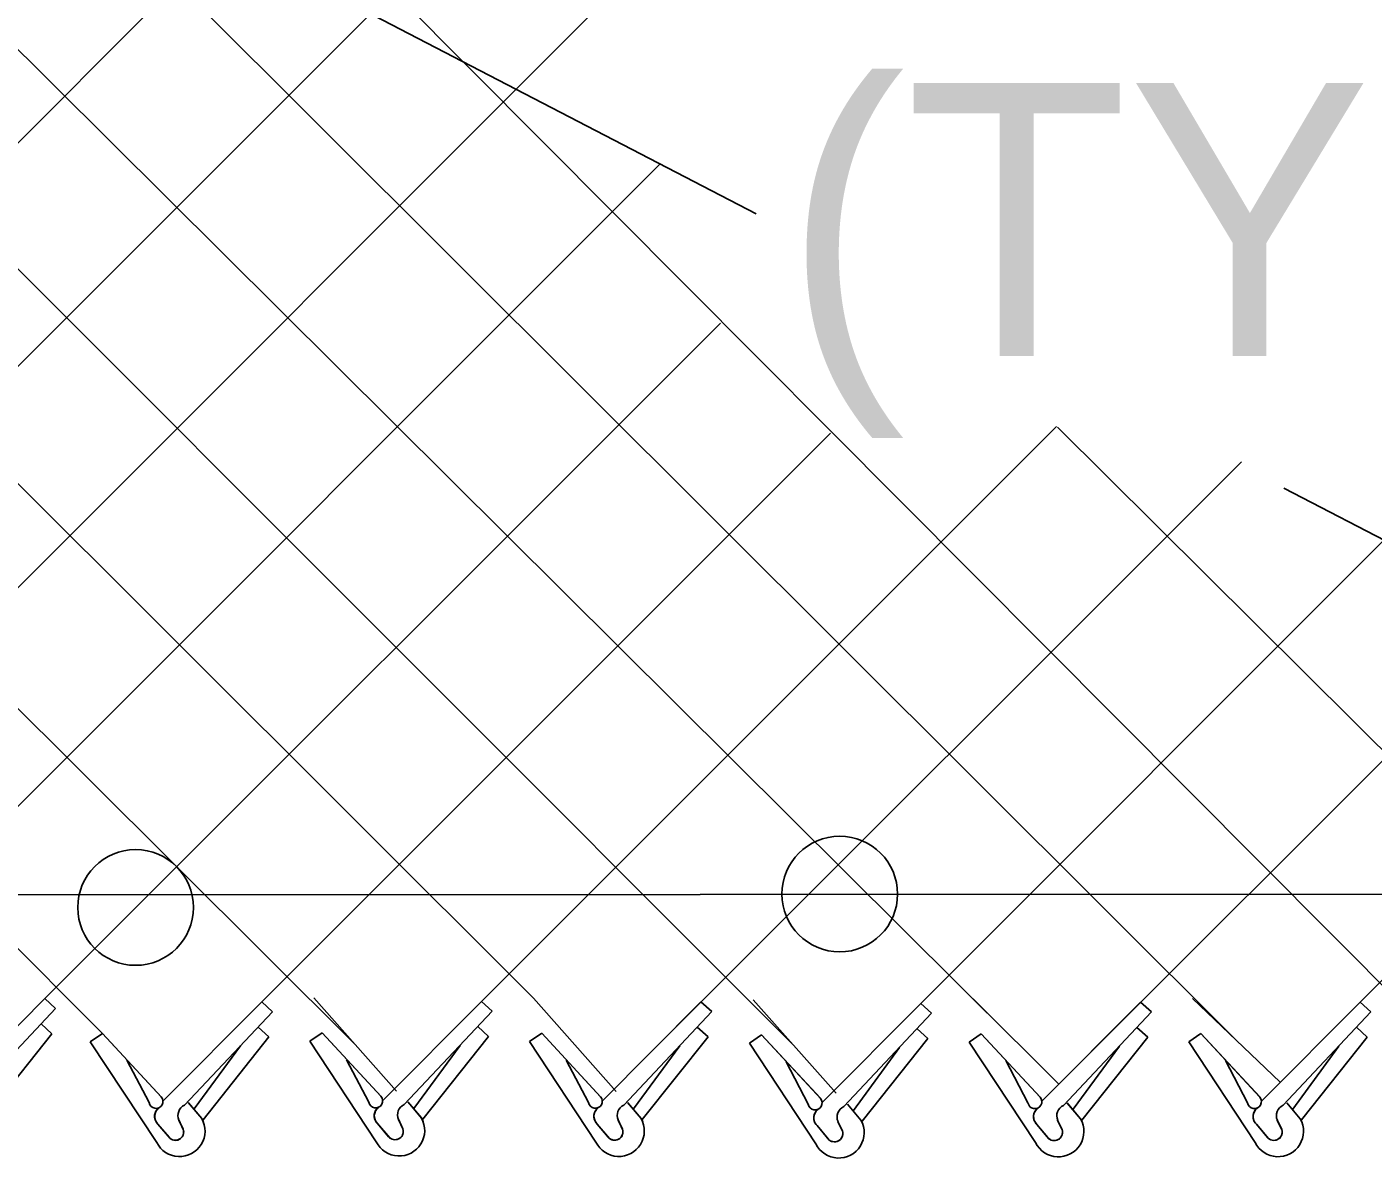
# Model space of a CAD drawing. Extents: x 0 to 2.85, y -0.1 to 1.83.
# Drawn here: x 2.36851 to 2.41787, y 0.80871 to 0.85019 of the extents above; entities that cross this region are included whole.
import ezdxf

# ---------------------------------------------------------------- set-up
doc = ezdxf.new("R2010")
doc.units = 0
for name, color, linetype in [('CT_Dimensions', 7, 'Continuous'), ('sb_Chainlink Fence', 7, 'Continuous'), ('sb_Existing Structural Steel', 7, 'Continuous')]:
    doc.layers.add(name, color=color, linetype=linetype)

msp = doc.modelspace()

# ---------------------------------------------------------------- linework, layer by layer
at = {"layer": 'sb_Chainlink Fence'}
for p, q in [((2.336939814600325, 0.814585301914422), (2.446116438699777, 0.9241348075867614)), ((2.294173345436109, 0.9228920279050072), (2.4047729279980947, 0.8129885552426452)), ((2.2790413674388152, 0.9223902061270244), (2.387082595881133, 0.8145714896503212)), ((2.2870941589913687, 0.9224262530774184), (2.3966626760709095, 0.8128030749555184)), ((2.3031766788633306, 0.9224838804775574), (2.412859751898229, 0.813027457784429)), ((2.311230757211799, 0.9225422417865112), (2.420645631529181, 0.8126003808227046)), ((2.27168333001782, 0.9212130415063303), (2.3805459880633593, 0.8128792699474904)), ((2.344994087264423, 0.814568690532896), (2.449221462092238, 0.9187660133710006)), ((2.267872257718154, 0.9169630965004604), (2.37127674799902, 0.8132848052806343)), ((2.353056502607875, 0.81450910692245), (2.4492194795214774, 0.910703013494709)), ((2.417398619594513, 0.8144353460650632), (2.449203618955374, 0.8461990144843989)), ((2.3611132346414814, 0.8145538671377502), (2.3917018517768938, 0.8451361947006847)), ((2.369166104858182, 0.8145595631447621), (2.393946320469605, 0.8393298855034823)), ((2.3771188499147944, 0.8144406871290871), (2.397978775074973, 0.8352944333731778)), ((2.3851723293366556, 0.8144610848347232), (2.4062603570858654, 0.8355328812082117)), ((2.406295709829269, 0.8355057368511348), (2.4289794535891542, 0.8129828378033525)), ((2.391412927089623, 0.8126230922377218), (2.413046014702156, 0.8342443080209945)), ((2.401289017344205, 0.8143848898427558), (2.4182569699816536, 0.831360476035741)), ((2.4075320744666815, 0.8126082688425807), (2.4235887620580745, 0.8286573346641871)), ((2.3655387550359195, 0.8109168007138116), (2.369166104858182, 0.8145595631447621)), ((2.369561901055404, 0.8142009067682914), (2.369166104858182, 0.8145595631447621)), ((2.379028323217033, 0.8145881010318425), (2.382063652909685, 0.8111704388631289)), ((2.387082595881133, 0.8145714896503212), (2.3901179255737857, 0.8111538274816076)), ((2.395145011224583, 0.8145119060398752), (2.3981803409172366, 0.8110942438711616)), ((2.4032017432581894, 0.8145566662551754), (2.4063441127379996, 0.8114204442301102)), ((2.411254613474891, 0.8145623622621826), (2.4144648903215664, 0.8114925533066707)), ((2.3663364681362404, 0.8107742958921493), (2.369561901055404, 0.8142009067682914)), ((2.373491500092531, 0.8107979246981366), (2.3771188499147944, 0.8144406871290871)), ((2.374289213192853, 0.8106554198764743), (2.3775146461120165, 0.814082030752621)), ((2.3775146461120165, 0.814082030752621), (2.3771188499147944, 0.8144406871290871)), ((2.381544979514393, 0.8108183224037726), (2.3851723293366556, 0.8144610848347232)), ((2.382342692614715, 0.8106758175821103), (2.3855681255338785, 0.8141024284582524)), ((2.3855681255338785, 0.8141024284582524), (2.3851723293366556, 0.8144610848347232)), ((2.389599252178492, 0.8108017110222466), (2.3932266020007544, 0.8144444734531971)), ((2.3903969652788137, 0.8106592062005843), (2.3936223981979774, 0.8140858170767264)), ((2.3936223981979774, 0.8140858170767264), (2.3932266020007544, 0.8144444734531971)), ((2.3976616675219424, 0.8107421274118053), (2.401289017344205, 0.8143848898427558)), ((2.3984593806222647, 0.810599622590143), (2.4016848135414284, 0.8140262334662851)), ((2.4016848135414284, 0.8140262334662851), (2.401289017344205, 0.8143848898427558)), ((2.4057183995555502, 0.8107868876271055), (2.4093457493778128, 0.814429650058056)), ((2.4065161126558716, 0.8106443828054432), (2.409741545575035, 0.8140709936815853)), ((2.409741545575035, 0.8140709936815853), (2.4093457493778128, 0.814429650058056)), ((2.4137712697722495, 0.8107925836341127), (2.417398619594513, 0.8144353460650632)), ((2.414568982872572, 0.8106500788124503), (2.4177944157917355, 0.8140766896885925)), ((2.4177944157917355, 0.8140766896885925), (2.417398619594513, 0.8144353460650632)), ((2.3694275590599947, 0.8132749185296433), (2.3690317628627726, 0.813633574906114)), ((2.3773803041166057, 0.8131560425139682), (2.376984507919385, 0.8135146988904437)), ((2.385433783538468, 0.8131764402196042), (2.385037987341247, 0.813535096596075)), ((2.393488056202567, 0.8131598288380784), (2.3930922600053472, 0.8135184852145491)), ((2.409607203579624, 0.8131450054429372), (2.4092114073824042, 0.8135036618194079)), ((2.4176600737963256, 0.8131507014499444), (2.417264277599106, 0.8135093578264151)), ((2.3694275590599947, 0.8132749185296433), (2.3670147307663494, 0.8102402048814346)), ((2.370830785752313, 0.8129801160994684), (2.37127674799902, 0.8132848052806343)), ((2.37127674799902, 0.8132848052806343), (2.373432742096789, 0.8109611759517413)), ((2.37127674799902, 0.8132848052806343), (2.3734465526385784, 0.8109474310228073)), ((2.3773803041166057, 0.8131560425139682), (2.37496747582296, 0.8101213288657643)), ((2.3788842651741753, 0.8130005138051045), (2.379330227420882, 0.8133052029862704)), ((2.379330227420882, 0.8133052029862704), (2.381486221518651, 0.8109815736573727)), ((2.379330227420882, 0.8133052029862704), (2.3815000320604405, 0.8109678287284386)), ((2.385433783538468, 0.8131764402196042), (2.383020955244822, 0.8101417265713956)), ((2.386938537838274, 0.8129839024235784), (2.38738450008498, 0.8132885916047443)), ((2.38738450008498, 0.8132885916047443), (2.389540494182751, 0.8109649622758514)), ((2.38738450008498, 0.8132885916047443), (2.3895543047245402, 0.8109512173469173)), ((2.393488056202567, 0.8131598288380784), (2.3910752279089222, 0.8101251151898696)), ((2.395000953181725, 0.8129243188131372), (2.395446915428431, 0.8132290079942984)), ((2.395446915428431, 0.8132290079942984), (2.397602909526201, 0.8109053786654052)), ((2.395446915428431, 0.8132290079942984), (2.3976167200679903, 0.8108916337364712)), ((2.4015504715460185, 0.8131002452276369), (2.3991376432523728, 0.8100655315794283)), ((2.4015504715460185, 0.8131002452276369), (2.4011546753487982, 0.8134589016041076)), ((2.4030576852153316, 0.8129690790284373), (2.4035036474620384, 0.8132737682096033)), ((2.4035036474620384, 0.8132737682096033), (2.4056596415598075, 0.8109501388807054)), ((2.4035036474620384, 0.8132737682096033), (2.4056734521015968, 0.8109363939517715)), ((2.409607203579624, 0.8131450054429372), (2.407194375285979, 0.8101102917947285)), ((2.4111105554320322, 0.8129747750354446), (2.4115565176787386, 0.8132794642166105)), ((2.4115565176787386, 0.8132794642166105), (2.413712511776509, 0.8109558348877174)), ((2.4115565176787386, 0.8132794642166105), (2.4137263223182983, 0.8109420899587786)), ((2.4176600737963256, 0.8131507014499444), (2.41524724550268, 0.8101159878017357)), ((2.3732672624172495, 0.8092912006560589), (2.370830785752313, 0.8129801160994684)), ((2.3763412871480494, 0.8128239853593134), (2.3746442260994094, 0.8105140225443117)), ((2.3813207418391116, 0.8093115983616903), (2.3788842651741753, 0.8130005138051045)), ((2.3843947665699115, 0.8128443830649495), (2.3826977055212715, 0.8105344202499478)), ((2.3893750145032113, 0.8092949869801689), (2.386938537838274, 0.8129839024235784)), ((2.392449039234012, 0.8128277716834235), (2.390751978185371, 0.8105178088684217)), ((2.3974374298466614, 0.8092354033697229), (2.395000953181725, 0.8129243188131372)), ((2.400511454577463, 0.8127681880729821), (2.398814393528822, 0.8104582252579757)), ((2.4054941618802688, 0.8092801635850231), (2.4030576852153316, 0.8129690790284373)), ((2.4085681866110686, 0.8128129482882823), (2.4068711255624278, 0.8105029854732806)), ((2.4135470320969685, 0.8092858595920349), (2.4111105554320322, 0.8129747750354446)), ((2.41662105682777, 0.8128186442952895), (2.4149239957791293, 0.8105086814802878)), ((2.3729898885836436, 0.8107466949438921), (2.372178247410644, 0.8122982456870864)), ((2.3810433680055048, 0.8107670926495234), (2.380231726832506, 0.8123186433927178)), ((2.3890976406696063, 0.8107504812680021), (2.3882859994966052, 0.8123020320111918)), ((2.3971600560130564, 0.8106908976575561), (2.3963484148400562, 0.8122424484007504)), ((2.405216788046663, 0.8107356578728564), (2.4044051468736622, 0.8122872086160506)), ((2.4132696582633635, 0.8107413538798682), (2.412458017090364, 0.8122929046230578)), ((2.374424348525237, 0.8107509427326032), (2.3749195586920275, 0.8101647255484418)), ((2.3744309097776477, 0.8107420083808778), (2.374922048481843, 0.8101626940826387)), ((2.382477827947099, 0.8107713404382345), (2.3829730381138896, 0.8101851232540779)), ((2.3824843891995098, 0.8107624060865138), (2.3829755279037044, 0.8101830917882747)), ((2.390532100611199, 0.8107547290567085), (2.3910273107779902, 0.8101685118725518)), ((2.3905386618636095, 0.8107457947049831), (2.391029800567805, 0.8101664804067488)), ((2.39859451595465, 0.8106951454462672), (2.3990897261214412, 0.8101089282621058)), ((2.3986010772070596, 0.8106862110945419), (2.399092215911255, 0.8101068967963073)), ((2.4066512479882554, 0.8107399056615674), (2.407146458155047, 0.8101536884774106)), ((2.406657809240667, 0.810730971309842), (2.4071489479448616, 0.8101516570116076)), ((2.414704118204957, 0.8107456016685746), (2.4151993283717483, 0.8101593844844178)), ((2.414710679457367, 0.8107366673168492), (2.415201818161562, 0.8101573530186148)), ((2.374240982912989, 0.8097617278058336), (2.3740774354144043, 0.8101160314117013)), ((2.3740780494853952, 0.8101034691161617), (2.3742406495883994, 0.8097697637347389)), ((2.3749195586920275, 0.8101647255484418), (2.374955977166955, 0.8100966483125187)), ((2.374955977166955, 0.8100966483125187), (2.3749870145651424, 0.8100238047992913)), ((2.3822944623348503, 0.8097821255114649), (2.382130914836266, 0.8101364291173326)), ((2.3821315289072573, 0.8101238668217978), (2.3822941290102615, 0.8097901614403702)), ((2.3829730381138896, 0.8101851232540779), (2.3830094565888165, 0.8101170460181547)), ((2.3830094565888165, 0.8101170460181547), (2.3830404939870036, 0.8100442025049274)), ((2.39034873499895, 0.8097655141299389), (2.3901851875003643, 0.8101198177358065)), ((2.390185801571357, 0.8101072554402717), (2.3903484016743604, 0.8097735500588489)), ((2.3910273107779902, 0.8101685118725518), (2.391063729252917, 0.8101004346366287)), ((2.391063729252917, 0.8101004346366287), (2.3910947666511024, 0.8100275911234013)), ((2.3984111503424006, 0.8097059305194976), (2.398247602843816, 0.8100602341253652)), ((2.398248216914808, 0.8100476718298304), (2.3984108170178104, 0.8097139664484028)), ((2.3990897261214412, 0.8101089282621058), (2.399126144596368, 0.8100408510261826)), ((2.399126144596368, 0.8100408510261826), (2.399157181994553, 0.8099680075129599)), ((2.4064678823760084, 0.8097506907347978), (2.4063043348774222, 0.8101049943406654)), ((2.4063049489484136, 0.8100924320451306), (2.4064675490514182, 0.8097587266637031)), ((2.407146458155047, 0.8101536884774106), (2.4071828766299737, 0.8100856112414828)), ((2.4071828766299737, 0.8100856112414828), (2.4072139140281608, 0.8100127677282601)), ((2.4145207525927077, 0.809756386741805), (2.4143572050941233, 0.8101106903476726)), ((2.414357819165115, 0.8100981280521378), (2.4145204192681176, 0.8097644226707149)), ((2.4151993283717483, 0.8101593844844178), (2.415235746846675, 0.8100913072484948)), ((2.415235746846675, 0.8100913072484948), (2.4152667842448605, 0.8100184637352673)), ((2.3737188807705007, 0.8094761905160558), (2.3733148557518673, 0.8099599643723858)), ((2.3733148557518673, 0.8099599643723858), (2.3737599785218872, 0.8094328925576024)), ((2.381772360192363, 0.8094965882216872), (2.3813683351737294, 0.8099803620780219)), ((2.3813683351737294, 0.8099803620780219), (2.3818134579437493, 0.8094532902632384)), ((2.389826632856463, 0.8094799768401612), (2.3894226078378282, 0.8099637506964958)), ((2.3894226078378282, 0.8099637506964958), (2.3898677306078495, 0.8094366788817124)), ((2.397889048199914, 0.8094203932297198), (2.3974850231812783, 0.8099041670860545)), ((2.3974850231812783, 0.8099041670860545), (2.3979301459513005, 0.8093770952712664)), ((2.40594578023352, 0.80946515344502), (2.405541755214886, 0.8099489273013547)), ((2.405541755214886, 0.8099489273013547), (2.405986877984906, 0.8094218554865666)), ((2.4139986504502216, 0.8094708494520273), (2.413594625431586, 0.8099546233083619)), ((2.413594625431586, 0.8099546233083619), (2.4140397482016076, 0.8094275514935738))]:
    msp.add_line(p, q, dxfattribs=at)
for centre, radius, start, end in [((2.373241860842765, 0.8107908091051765), 0.00025580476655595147, 189.9304409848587, 40.97853800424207), ((2.373574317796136, 0.8102432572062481), 0.0003843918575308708, 126.9947472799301, 219.79833989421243), ((2.3735848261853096, 0.8102427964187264), 0.0003909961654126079, 127.7656421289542, 226.33281459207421), ((2.3744651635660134, 0.8102753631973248), 0.00041880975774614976, 114.84216649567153, 203.51671506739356), ((2.3812953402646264, 0.8108112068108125), 0.00025580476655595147, 189.9304409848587, 40.97853800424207), ((2.3816277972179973, 0.8102636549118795), 0.0003843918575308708, 126.9947472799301, 219.79833989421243), ((2.3816383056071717, 0.8102631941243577), 0.0003909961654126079, 127.7656421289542, 226.33281459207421), ((2.382518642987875, 0.8102957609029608), 0.00041880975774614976, 114.84216649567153, 203.51671506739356), ((2.3893496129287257, 0.8107945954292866), 0.00025580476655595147, 189.9304409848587, 40.97853800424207), ((2.389682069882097, 0.8102470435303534), 0.0003843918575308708, 126.9947472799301, 219.79833989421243), ((2.3896925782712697, 0.8102465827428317), 0.0003909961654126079, 127.7656421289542, 226.33281459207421), ((2.3905729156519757, 0.8102791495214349), 0.00041880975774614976, 114.84216649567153, 203.51671506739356), ((2.3974120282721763, 0.8107350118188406), 0.00025580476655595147, 189.9304409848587, 40.97853800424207), ((2.3986353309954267, 0.8102195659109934), 0.00041880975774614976, 114.84216649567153, 203.51671506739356), ((2.405468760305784, 0.8107797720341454), 0.00025580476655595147, 189.9304409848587, 40.97853800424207), ((2.405801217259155, 0.8102322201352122), 0.0003843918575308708, 126.9947472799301, 219.79833989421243), ((2.405811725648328, 0.8102317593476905), 0.0003909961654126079, 127.7656421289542, 226.33281459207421), ((2.4066920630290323, 0.8102643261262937), 0.00041880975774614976, 114.84216649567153, 203.51671506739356), ((2.4135216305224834, 0.8107854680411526), 0.00025580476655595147, 189.9304409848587, 40.97853800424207), ((2.4138540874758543, 0.8102379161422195), 0.0003843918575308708, 126.9947472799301, 219.79833989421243), ((2.413864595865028, 0.8102374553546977), 0.0003909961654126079, 127.7656421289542, 226.33281459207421), ((2.414744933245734, 0.8102700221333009), 0.00041880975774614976, 114.84216649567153, 203.51671506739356), ((2.3741057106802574, 0.8097059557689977), 0.0009354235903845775, 206.32021657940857, 29.22686940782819), ((2.382159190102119, 0.8097263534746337), 0.0009354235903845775, 206.32021657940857, 29.22686940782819), ((2.3902134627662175, 0.8097097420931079), 0.0009354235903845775, 206.32021657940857, 29.22686940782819), ((2.397744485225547, 0.8101874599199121), 0.0003843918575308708, 126.9947472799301, 219.79833989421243), ((2.3977549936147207, 0.8101869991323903), 0.0003909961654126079, 127.7656421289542, 226.33281459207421), ((2.3982758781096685, 0.8096501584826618), 0.0009354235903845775, 206.32021657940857, 29.22686940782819), ((2.406332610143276, 0.809694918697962), 0.0009354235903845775, 206.32021657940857, 29.22686940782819), ((2.4143854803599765, 0.8097006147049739), 0.0009354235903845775, 206.32021657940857, 29.22686940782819), ((2.3739516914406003, 0.8096705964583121), 0.00030330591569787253, 219.86319118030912, 17.48524419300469), ((2.373952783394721, 0.8096691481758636), 0.00030494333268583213, 230.78260140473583, 19.265642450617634), ((2.3820051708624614, 0.8096909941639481), 0.00030330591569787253, 219.86319118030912, 17.48524419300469), ((2.3820062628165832, 0.8096895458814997), 0.00030494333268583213, 230.78260140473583, 19.265642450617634), ((2.390059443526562, 0.8096743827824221), 0.00030330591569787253, 219.86319118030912, 17.48524419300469), ((2.390060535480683, 0.8096729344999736), 0.00030494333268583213, 230.78260140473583, 19.265642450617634), ((2.398121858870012, 0.8096147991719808), 0.00030330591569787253, 219.86319118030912, 17.48524419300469), ((2.398122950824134, 0.8096133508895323), 0.00030494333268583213, 230.78260140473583, 19.265642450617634), ((2.4061785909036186, 0.809659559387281), 0.00030330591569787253, 219.86319118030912, 17.48524419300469), ((2.4061796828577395, 0.8096581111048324), 0.00030494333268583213, 230.78260140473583, 19.265642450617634), ((2.4142314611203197, 0.8096652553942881), 0.00030330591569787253, 219.86319118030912, 17.48524419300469), ((2.414232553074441, 0.8096638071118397), 0.00030494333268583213, 230.78260140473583, 19.265642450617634)]:
    msp.add_arc(centre, radius, start, end, dxfattribs=at)
at = {"layer": 'sb_Existing Structural Steel'}
for p, q in [((2.3640510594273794, 0.859533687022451), (2.3952491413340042, 0.8433279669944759)), ((2.4146044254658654, 0.8332739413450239), (2.4494107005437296, 0.8151939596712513)), ((1.0977552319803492, 0.8177376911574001), (2.4494196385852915, 0.8184027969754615))]:
    msp.add_line(p, q, dxfattribs=at)
for centre in [(2.3983138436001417, 0.8183956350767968), (2.3724932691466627, 0.8179025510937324)]:
    msp.add_circle(centre, 0.0021204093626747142, dxfattribs=at)

# ---------------------------------------------------------------- texts
at = {"layer": 'CT_Dimensions'}
msp.add_text('(TYP.)', height=0.01, dxfattribs=at).set_placement((2.396267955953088, 0.8381239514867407))

doc.saveas('drawing.dxf')
